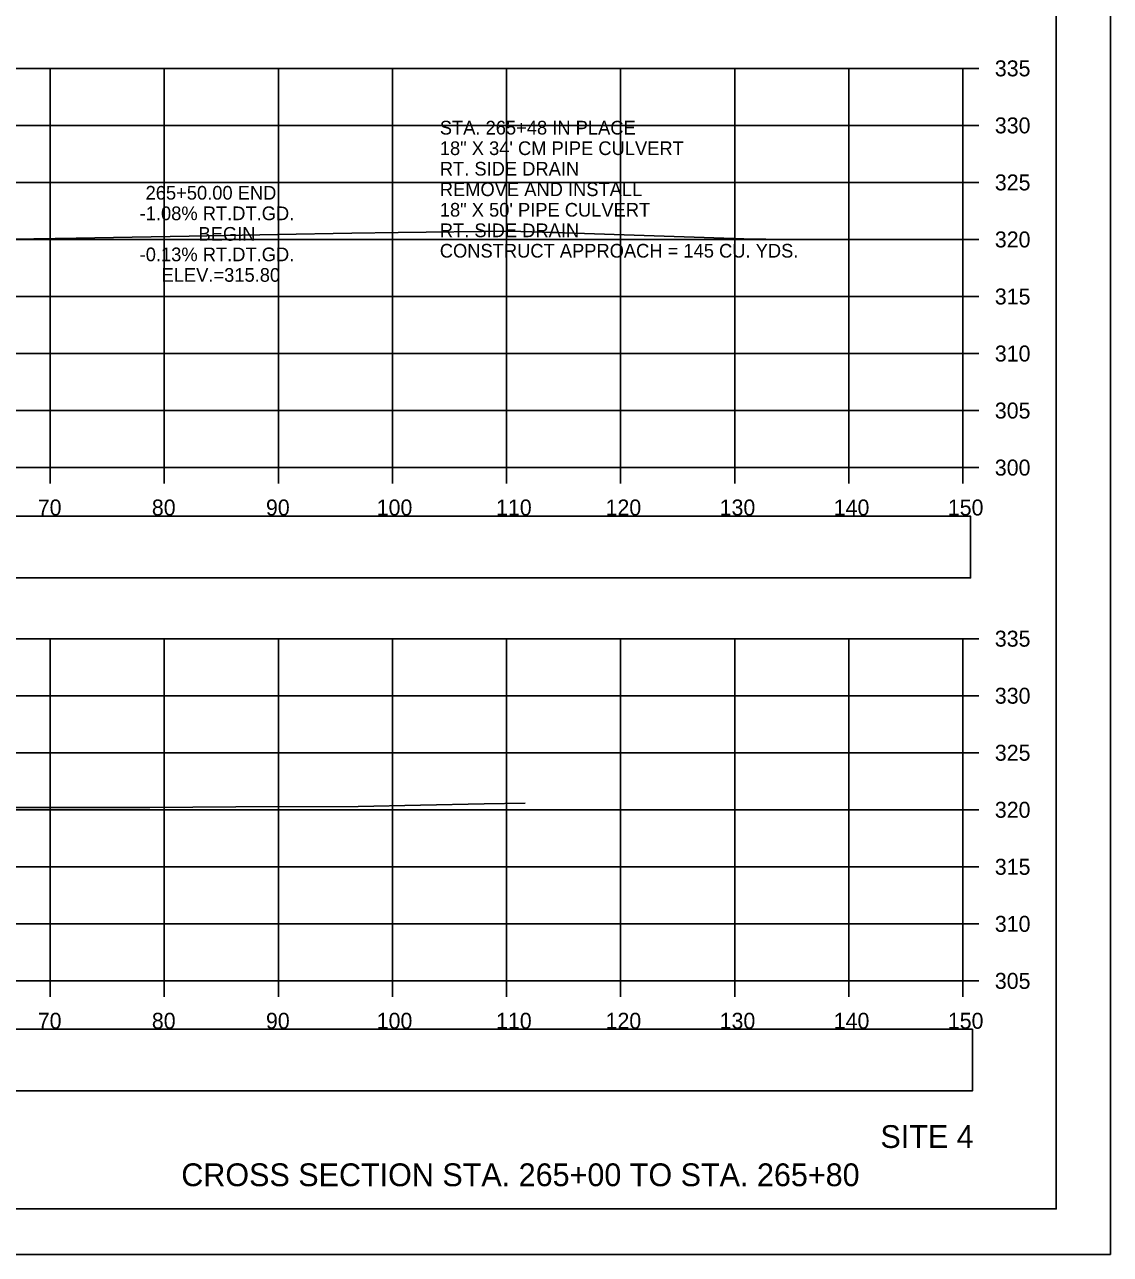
# Model space of a CAD drawing. Extents: x 1376273 to 1384221, y 378927 to 384592.
# Drawn here: x 1380625.6 to 1380720.8, y 382885.2 to 382993 of the extents above; entities that cross this region are included whole.
import ezdxf

# ---------------------------------------------------------------- set-up
doc = ezdxf.new("R2010")
doc.units = 0
for name, color, linetype in [('R_Axis', 7, 'Continuous'), ('R_Axis Annot', 7, 'Continuous'), ('R_Border', 7, 'Continuous'), ('R_Draft', 7, 'Continuous'), ('R_Exist Surface', 7, 'Continuous'), ('R_Grid', 7, 'Continuous'), ('R_No Plot', 7, 'Continuous'), ('R_Xsect Elev', 7, 'Continuous')]:
    doc.layers.add(name, color=color, linetype=linetype)

msp = doc.modelspace()

# ---------------------------------------------------------------- linework, layer by layer
at = {"layer": 'R_Axis'}
for p, q in [((1380707.84, 382954.21), (1380707.84, 382989.21)), ((1380709.24, 382989.21), (1380707.84, 382989.21)), ((1380709.24, 382984.21), (1380707.84, 382984.21)), ((1380709.24, 382979.21), (1380707.84, 382979.21)), ((1380709.24, 382974.21), (1380707.84, 382974.21)), ((1380709.24, 382969.21), (1380707.84, 382969.21)), ((1380709.24, 382964.21), (1380707.84, 382964.21)), ((1380709.24, 382959.21), (1380707.84, 382959.21)), ((1380407.84, 382954.21), (1380707.84, 382954.21)), ((1380627.84, 382952.81), (1380627.84, 382954.21)), ((1380637.84, 382952.81), (1380637.84, 382954.21)), ((1380647.84, 382952.81), (1380647.84, 382954.21)), ((1380657.84, 382952.81), (1380657.84, 382954.21)), ((1380667.84, 382952.81), (1380667.84, 382954.21)), ((1380677.84, 382952.81), (1380677.84, 382954.21)), ((1380687.84, 382952.81), (1380687.84, 382954.21)), ((1380697.84, 382952.81), (1380697.84, 382954.21)), ((1380707.84, 382952.81), (1380707.84, 382954.21)), ((1380709.24, 382954.21), (1380707.84, 382954.21)), ((1380707.84, 382909.21), (1380707.84, 382939.21)), ((1380709.24, 382939.21), (1380707.84, 382939.21)), ((1380709.24, 382934.21), (1380707.84, 382934.21)), ((1380709.24, 382929.21), (1380707.84, 382929.21)), ((1380709.24, 382924.21), (1380707.84, 382924.21)), ((1380709.24, 382919.21), (1380707.84, 382919.21)), ((1380709.24, 382914.21), (1380707.84, 382914.21)), ((1380407.84, 382909.21), (1380707.84, 382909.21)), ((1380627.84, 382907.81), (1380627.84, 382909.21)), ((1380637.84, 382907.81), (1380637.84, 382909.21)), ((1380647.84, 382907.81), (1380647.84, 382909.21)), ((1380657.84, 382907.81), (1380657.84, 382909.21)), ((1380667.84, 382907.81), (1380667.84, 382909.21)), ((1380677.84, 382907.81), (1380677.84, 382909.21)), ((1380687.84, 382907.81), (1380687.84, 382909.21)), ((1380697.84, 382907.81), (1380697.84, 382909.21)), ((1380707.84, 382907.81), (1380707.84, 382909.21)), ((1380709.24, 382909.21), (1380707.84, 382909.21))]:
    msp.add_line(p, q, dxfattribs=at)
at = {"layer": 'R_Axis Annot'}
for points in [[(1380406.83, 382944.54), (1380708.52, 382944.54), (1380708.52, 382949.95), (1380406.83, 382949.95)], [(1380406.99, 382899.56), (1380708.68, 382899.56), (1380708.68, 382904.97), (1380406.99, 382904.97)]]:
    msp.add_lwpolyline(points, close=True, dxfattribs=at)
at = {"layer": 'R_Border'}
for q in [(1380716.02, 383094.67), (1380399.84, 382889.21)]:
    msp.add_line((1380716.02, 382889.21), q, dxfattribs=at)
at = {"layer": 'R_Exist Surface'}
for points in [[(1380624.57, 382974.23), (1380630.13, 382974.33), (1380635.01, 382974.41), (1380640.03, 382974.5), (1380647.77, 382974.65), (1380654.29, 382974.76), (1380658.35, 382974.83), (1380668.13, 382974.94), (1380672.91, 382974.8), (1380689.52, 382974.24), (1380690.55, 382974.26)], [(1380621.69, 382924.4), (1380636.57, 382924.4), (1380644.12, 382924.46), (1380654.83, 382924.51), (1380660.3, 382924.62), (1380665.89, 382924.73), (1380669.46, 382924.8)]]:
    msp.add_lwpolyline(points, dxfattribs=at)
at = {"layer": 'R_Grid'}
for p, q in [((1380407.84, 382989.21), (1380707.84, 382989.21)), ((1380627.84, 382954.21), (1380627.84, 382989.21)), ((1380637.84, 382954.21), (1380637.84, 382989.21)), ((1380647.84, 382954.21), (1380647.84, 382989.21)), ((1380657.84, 382954.21), (1380657.84, 382989.21)), ((1380667.84, 382954.21), (1380667.84, 382989.21)), ((1380677.84, 382954.21), (1380677.84, 382989.21)), ((1380687.84, 382954.21), (1380687.84, 382989.21)), ((1380697.84, 382954.21), (1380697.84, 382989.21)), ((1380707.84, 382954.21), (1380707.84, 382989.21)), ((1380407.84, 382984.21), (1380707.84, 382984.21)), ((1380407.84, 382979.21), (1380707.84, 382979.21)), ((1380407.84, 382974.21), (1380707.84, 382974.21)), ((1380407.84, 382969.21), (1380707.84, 382969.21)), ((1380407.84, 382964.21), (1380707.84, 382964.21)), ((1380407.84, 382959.21), (1380707.84, 382959.21)), ((1380407.84, 382954.21), (1380707.84, 382954.21)), ((1380407.84, 382939.21), (1380707.84, 382939.21)), ((1380627.84, 382909.21), (1380627.84, 382939.21)), ((1380637.84, 382909.21), (1380637.84, 382939.21)), ((1380647.84, 382909.21), (1380647.84, 382939.21)), ((1380657.84, 382909.21), (1380657.84, 382939.21)), ((1380667.84, 382909.21), (1380667.84, 382939.21)), ((1380677.84, 382909.21), (1380677.84, 382939.21)), ((1380687.84, 382909.21), (1380687.84, 382939.21)), ((1380697.84, 382909.21), (1380697.84, 382939.21)), ((1380707.84, 382909.21), (1380707.84, 382939.21)), ((1380407.84, 382934.21), (1380707.84, 382934.21)), ((1380407.84, 382929.21), (1380707.84, 382929.21)), ((1380407.84, 382924.21), (1380707.84, 382924.21)), ((1380407.84, 382919.21), (1380707.84, 382919.21)), ((1380407.84, 382914.21), (1380707.84, 382914.21)), ((1380407.84, 382909.21), (1380707.84, 382909.21))]:
    msp.add_line(p, q, dxfattribs=at)
at = {"layer": 'R_No Plot'}
msp.add_line((1380387.44, 382885.23), (1380720.77, 382885.23), dxfattribs=at)
for points in [[(1380387.43, 383098.57), (1380720.77, 383098.57), (1380720.77, 382885.23), (1380387.43, 382885.23)], [(1380633.76, 383094.67), (1380633.76, 383084.79), (1380669.49, 383084.79), (1380669.49, 383081.87), (1380692.69, 383081.87), (1380692.69, 383057.54), (1380716.02, 383057.54), (1380716.02, 382889.21), (1380399.84, 382889.21), (1380399.84, 383094.67)]]:
    msp.add_lwpolyline(points, close=True, dxfattribs=at)

# ---------------------------------------------------------------- texts
at = {"layer": 'R_Axis Annot'}
for s, height, p in [('335', 1.4, (1380710.64, 382988.51)), ('330', 1.4, (1380710.64, 382983.51)), ('STA. 265+48 IN PLACE', 1.2, (1380661.99, 382983.41)), ('18" X 34\' CM PIPE CULVERT', 1.2, (1380661.99, 382981.61)), ('RT. SIDE DRAIN', 1.2, (1380661.99, 382979.81)), ('325', 1.4, (1380710.64, 382978.51)), ('REMOVE AND INSTALL', 1.2, (1380661.99, 382978.01)), ('18" X 50\' PIPE CULVERT', 1.2, (1380661.99, 382976.21)), ('RT. SIDE DRAIN', 1.2, (1380661.99, 382974.41)), ('320', 1.4, (1380710.64, 382973.51)), ('CONSTRUCT APPROACH = 145 CU. YDS.', 1.2, (1380661.99, 382972.62)), ('315', 1.4, (1380710.64, 382968.51)), ('310', 1.4, (1380710.64, 382963.51)), ('305', 1.4, (1380710.64, 382958.51)), ('300', 1.4, (1380710.64, 382953.51)), ('70', 1.4, (1380626.75, 382950.01)), ('80', 1.4, (1380636.75, 382950.01)), ('90', 1.4, (1380646.75, 382950.01)), ('100', 1.4, (1380656.46, 382950.01)), ('110', 1.4, (1380666.92, 382950.01)), ('120', 1.4, (1380676.52, 382950.01)), ('130', 1.4, (1380686.52, 382950.01)), ('140', 1.4, (1380696.52, 382950.01)), ('150', 1.4, (1380706.52, 382950.01)), ('335', 1.4, (1380710.64, 382938.51)), ('330', 1.4, (1380710.64, 382933.51)), ('325', 1.4, (1380710.64, 382928.51)), ('320', 1.4, (1380710.64, 382923.51)), ('315', 1.4, (1380710.64, 382918.51)), ('310', 1.4, (1380710.64, 382913.51)), ('305', 1.4, (1380710.64, 382908.51)), ('70', 1.4, (1380626.75, 382905.01)), ('80', 1.4, (1380636.75, 382905.01)), ('90', 1.4, (1380646.75, 382905.01)), ('100', 1.4, (1380656.46, 382905.01)), ('110', 1.4, (1380666.92, 382905.01)), ('120', 1.4, (1380676.52, 382905.01)), ('130', 1.4, (1380686.52, 382905.01)), ('140', 1.4, (1380696.52, 382905.01)), ('150', 1.4, (1380706.52, 382905.01))]:
    msp.add_text(s, height=height, dxfattribs=at).set_placement(p)
at = {"layer": 'R_Draft'}
for s, p in [('SITE 4', (1380700.61, 382894.56)), ('CROSS SECTION STA. 265+00 TO STA. 265+80', (1380639.33, 382891.21))]:
    msp.add_text(s, height=2, dxfattribs=at).set_placement(p)
at = {"layer": 'R_Xsect Elev'}
for s, p in [('265+50.00 END', (1380636.2, 382977.7)), ('-1.08% RT.DT.GD.', (1380635.68, 382975.9)), ('BEGIN', (1380640.84, 382974.1)), ('-0.13% RT.DT.GD.', (1380635.68, 382972.3)), ('ELEV.=315.80', (1380637.6, 382970.5))]:
    msp.add_text(s, height=1.2, rotation=360, dxfattribs=at).set_placement(p)

doc.saveas('drawing.dxf')
